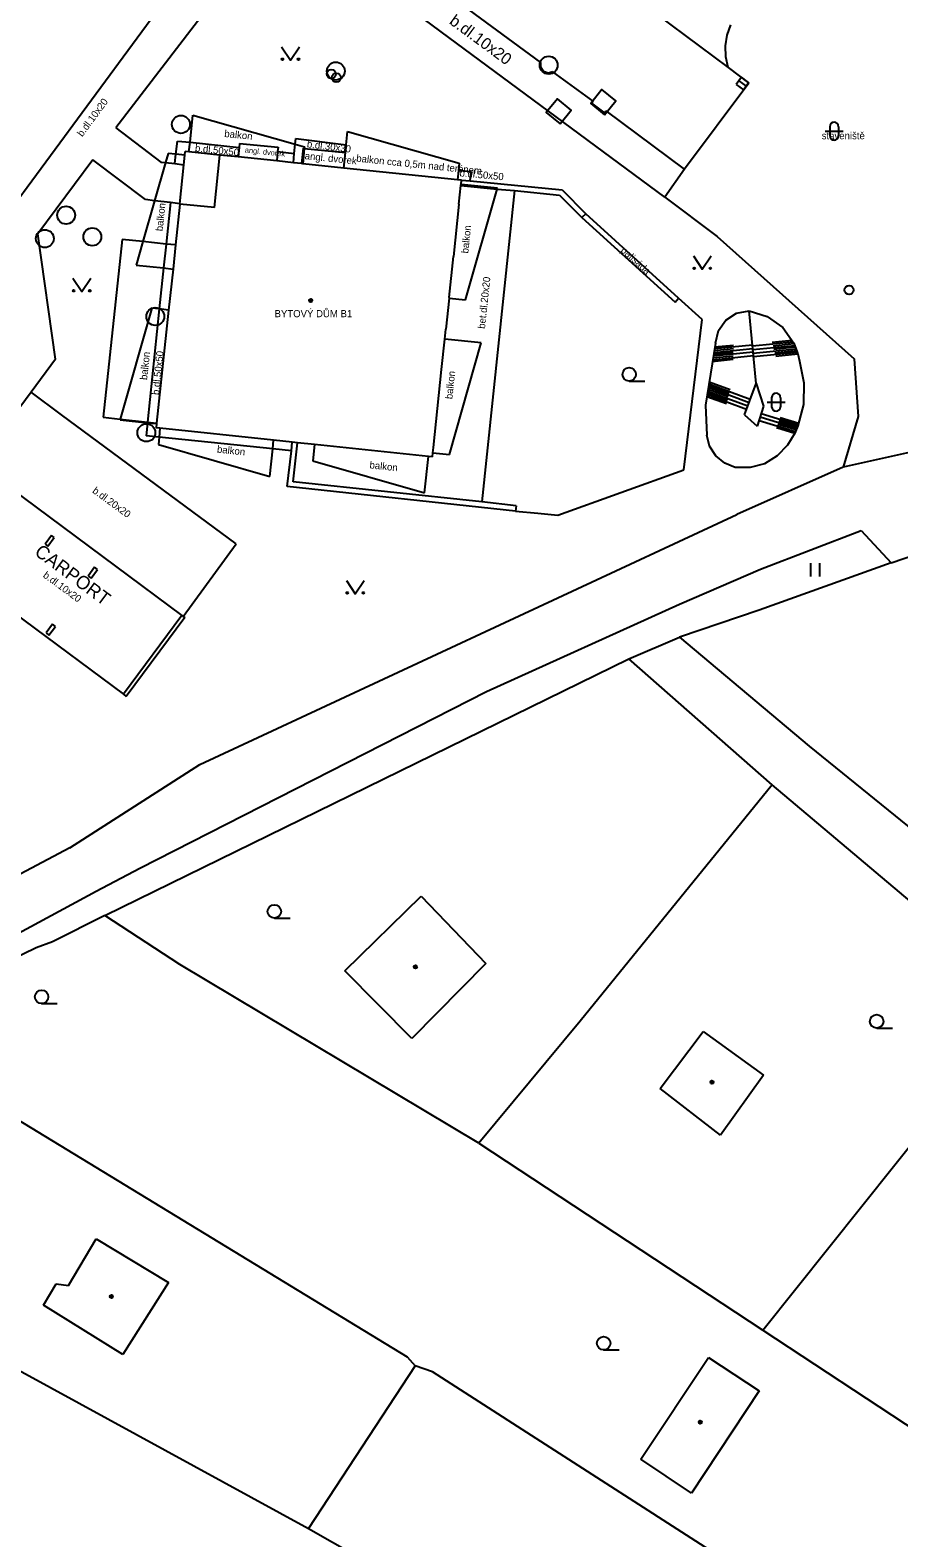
# Model space of a CAD drawing. Extents: x -598233 to -596890, y -1157848 to -1156431.
# Drawn here: x -597512.4 to -597463.9, y -1156918.1 to -1156833.9 of the extents above; entities that cross this region are included whole.
import ezdxf

# ---------------------------------------------------------------- set-up
doc = ezdxf.new("R2010")
doc.units = 0
for name, color, linetype in [('Level 10', 7, 'Continuous'), ('Level 11', 7, 'Continuous'), ('Level 14', 7, 'Continuous'), ('Level 15', 7, 'Continuous'), ('Level 26', 7, 'Continuous'), ('Level 27', 7, 'Continuous'), ('Level 28', 7, 'Continuous'), ('Level 31', 7, 'Continuous'), ('Level 36', 7, 'Continuous'), ('Level 39', 7, 'Continuous'), ('Level 40', 7, 'Continuous'), ('Level 41', 7, 'Continuous'), ('Level 42', 7, 'Continuous'), ('Level 5', 7, 'Continuous'), ('Level 51', 7, 'Continuous'), ('Level 52', 7, 'Continuous'), ('Level 6', 7, 'Continuous'), ('Level 7', 7, 'Continuous'), ('Level 8', 7, 'Continuous')]:
    doc.layers.add(name, color=color, linetype=linetype)

msp = doc.modelspace()

# ---------------------------------------------------------------- linework, layer by layer
at = {"layer": 'Level 10'}
for points in [[(-597483.93, -1156835.73), (-597493.13, -1156828.95)], [(-597514.13, -1156844.75), (-597503.92, -1156830.87)], [(-597477.46, -1156833.04), (-597473.46, -1156836.01)], [(-597483.25, -1156836.25), (-597483.51, -1156836.32), (-597483.77, -1156836.23), (-597483.93, -1156836), (-597483.93, -1156835.73)], [(-597473.46, -1156836.01), (-597472.31, -1156836.88)], [(-597481, -1156837.89), (-597483.25, -1156836.25)], [(-597472.31, -1156836.88), (-597475.91, -1156841.69)], [(-597481.09, -1156838.01), (-597481, -1156837.89)], [(-597481.09, -1156838.01), (-597480.36, -1156838.56)], [(-597480.36, -1156838.56), (-597480.27, -1156838.44)], [(-597475.91, -1156841.69), (-597480.27, -1156838.44)], [(-597471.66, -1156864.03), (-597466.04, -1156861.88)], [(-597466.04, -1156861.88), (-597464.37, -1156863.67)]]:
    msp.add_lwpolyline(points, dxfattribs=at)
at = {"layer": 'Level 11'}
for points in [[(-597477.01, -1156843.25), (-597493.86, -1156830.78)], [(-597502.48, -1156832.64), (-597507.67, -1156839.38)], [(-597473.46, -1156836.01), (-597473.6, -1156835.42), (-597473.62, -1156834.81), (-597473.52, -1156834.2), (-597473.31, -1156833.63)], [(-597507.67, -1156839.38), (-597505.15, -1156841.29)], [(-597504.31, -1156840.86), (-597504.22, -1156840.12)], [(-597504.22, -1156840.12), (-597503.52, -1156840.19)], [(-597503.52, -1156840.19), (-597500.77, -1156840.48)], [(-597500.75, -1156840.26), (-597500.77, -1156840.48), (-597500.83, -1156841.01)], [(-597500.75, -1156840.26), (-597498.6, -1156840.47)], [(-597497.75, -1156841.33), (-597497.7, -1156840.81), (-597497.65, -1156840.3)], [(-597497.65, -1156840.3), (-597497.62, -1156839.98)], [(-597497.62, -1156839.98), (-597494.8, -1156840.33)], [(-597508.95, -1156841.16), (-597512.03, -1156845.31)], [(-597506, -1156843.38), (-597508.95, -1156841.16)], [(-597504.37, -1156841.38), (-597504.31, -1156840.86)], [(-597498.6, -1156840.47), (-597498.63, -1156840.71), (-597498.68, -1156841.23)], [(-597498.63, -1156840.71), (-597497.7, -1156840.81)], [(-597497.2, -1156840.52), (-597497.29, -1156841.38)], [(-597497.2, -1156840.52), (-597497.14, -1156840.53)], [(-597497.14, -1156840.53), (-597494.84, -1156840.76)], [(-597505.15, -1156841.29), (-597504.89, -1156841.32)], [(-597504.89, -1156841.32), (-597504.37, -1156841.38), (-597503.86, -1156841.44)], [(-597487.82, -1156841.83), (-597488.53, -1156841.76)], [(-597487.87, -1156842.35), (-597487.82, -1156841.83)], [(-597475.91, -1156841.69), (-597477.01, -1156843.25)], [(-597488.39, -1156842.6), (-597486.36, -1156842.8)], [(-597485.39, -1156842.89), (-597487.23, -1156860.28)], [(-597486.36, -1156842.8), (-597485.39, -1156842.89), (-597482.88, -1156843.14)], [(-597505.5, -1156843.45), (-597506, -1156843.38)], [(-597504.09, -1156843.63), (-597504.62, -1156843.56), (-597505.5, -1156843.45)], [(-597504.62, -1156843.56), (-597504.86, -1156845.87)], [(-597482.88, -1156843.14), (-597481.63, -1156844.39)], [(-597477.01, -1156843.25), (-597474.08, -1156845.46), (-597466.42, -1156852.29), (-597466.2, -1156855.5), (-597467.05, -1156858.34), (-597472.99, -1156860.98)], [(-597481.63, -1156844.39), (-597476.43, -1156849.11)], [(-597511.03, -1156852.3), (-597512.03, -1156845.31)], [(-597504.86, -1156845.87), (-597505, -1156847.21)], [(-597505, -1156847.21), (-597505.24, -1156849.5)], [(-597505.24, -1156849.5), (-597505.89, -1156855.82)], [(-597511.03, -1156852.3), (-597512.4, -1156854.14), (-597515.37, -1156858.15), (-597520.45, -1156865.03)], [(-597510.7, -1156855.42), (-597512.4, -1156854.14)], [(-597500.94, -1156862.62), (-597510.7, -1156855.42)], [(-597505.89, -1156855.85), (-597505.97, -1156856.59)], [(-597505.89, -1156855.82), (-597505.89, -1156855.85)], [(-597457.16, -1156856.13), (-597467.05, -1156858.34)], [(-597505.25, -1156856.66), (-597505.97, -1156856.59)], [(-597498.9, -1156857.31), (-597505.25, -1156856.66)], [(-597498.09, -1156859.42), (-597497.86, -1156857.42), (-597497.81, -1156856.94)], [(-597497.86, -1156857.42), (-597498.9, -1156857.31)], [(-597515.11, -1156858.35), (-597503.97, -1156866.62)], [(-597485.34, -1156860.79), (-597498.09, -1156859.42)], [(-597510.23, -1156879.59), (-597502.97, -1156874.95), (-597472.99, -1156860.98)], [(-597503.9, -1156866.67), (-597500.94, -1156862.62)], [(-597508.76, -1156882.01), (-597506.32, -1156880.73), (-597486.96, -1156870.86), (-597476.19, -1156865.99), (-597471.66, -1156864.03)], [(-597510.23, -1156879.59), (-597520.4, -1156884.97)], [(-597519.07, -1156887.59), (-597508.76, -1156882.01)]]:
    msp.add_lwpolyline(points, dxfattribs=at)
at = {"layer": 'Level 14'}
for points in [[(-597474.18, -1156851.4), (-597474.01, -1156850.71), (-597473.6, -1156850.13), (-597473, -1156849.74), (-597472.3, -1156849.61)], [(-597472.3, -1156849.61), (-597471.28, -1156849.92), (-597470.42, -1156850.54), (-597469.8, -1156851.4), (-597469.57, -1156852.01), (-597469.49, -1156852.42)], [(-597471.9, -1156853.66), (-597472.3, -1156849.61)], [(-597474.18, -1156851.4), (-597474.73, -1156854.88)], [(-597469.49, -1156852.42), (-597469.23, -1156853.62), (-597469.26, -1156854.84), (-597469.57, -1156856.02), (-597469.75, -1156856.43), (-597470.16, -1156857.1)], [(-597472.55, -1156855.42), (-597471.9, -1156853.66)], [(-597471.9, -1156853.66), (-597471.5, -1156854.92)], [(-597474.73, -1156854.88), (-597474.66, -1156856.55)], [(-597472.55, -1156855.42), (-597471.84, -1156856.05)], [(-597471.5, -1156854.92), (-597471.84, -1156856.05)], [(-597473.07, -1156858.35), (-597473.66, -1156858.11), (-597474.15, -1156857.7), (-597474.5, -1156857.17), (-597474.66, -1156856.55)], [(-597470.16, -1156857.1), (-597470.72, -1156857.71), (-597471.44, -1156858.14), (-597472.24, -1156858.36), (-597473.07, -1156858.35)]]:
    msp.add_lwpolyline(points, dxfattribs=at)
at = {"layer": 'Level 15'}
for points in [[(-597472.11, -1156851.56), (-597469.83, -1156851.33)], [(-597471.01, -1156851.35), (-597469.89, -1156851.24)], [(-597472.05, -1156852.12), (-597474.33, -1156852.35)], [(-597473.19, -1156852.13), (-597474.31, -1156852.24)], [(-597472.07, -1156851.92), (-597474.3, -1156852.14)], [(-597473.18, -1156851.93), (-597474.28, -1156852.04)], [(-597472.09, -1156851.72), (-597474.26, -1156851.94)], [(-597473.17, -1156851.73), (-597474.25, -1156851.84)], [(-597472.11, -1156851.52), (-597474.23, -1156851.73)], [(-597473.17, -1156851.53), (-597474.22, -1156851.63)], [(-597472.09, -1156851.76), (-597469.74, -1156851.53)], [(-597472.07, -1156851.96), (-597469.66, -1156851.72)], [(-597472.05, -1156852.16), (-597469.6, -1156851.91)], [(-597470.96, -1156851.55), (-597469.79, -1156851.43)], [(-597470.91, -1156851.74), (-597469.7, -1156851.62)], [(-597470.86, -1156851.94), (-597469.63, -1156851.82)], [(-597470.8, -1156852.13), (-597469.57, -1156852.01)], [(-597473.19, -1156852.33), (-597474.35, -1156852.45)], [(-597473.41, -1156854.22), (-597474.56, -1156853.79)], [(-597472.23, -1156854.55), (-597474.54, -1156853.69)], [(-597473.36, -1156854.02), (-597474.53, -1156853.59)], [(-597473.56, -1156854.8), (-597474.65, -1156854.4)], [(-597472.44, -1156855.11), (-597474.64, -1156854.3)], [(-597473.51, -1156854.61), (-597474.62, -1156854.2)], [(-597472.37, -1156854.92), (-597474.61, -1156854.1)], [(-597473.46, -1156854.41), (-597474.59, -1156853.99)], [(-597472.3, -1156854.74), (-597474.57, -1156853.89)], [(-597471.68, -1156855.53), (-597469.63, -1156856.15)], [(-597471.63, -1156855.34), (-597469.55, -1156855.97)], [(-597471.74, -1156855.72), (-597469.71, -1156856.34)], [(-597470.76, -1156856.12), (-597469.75, -1156856.43)], [(-597470.69, -1156855.94), (-597469.67, -1156856.24)], [(-597470.63, -1156855.75), (-597469.59, -1156856.06)], [(-597470.56, -1156855.56), (-597469.52, -1156855.87)]]:
    msp.add_lwpolyline(points, dxfattribs=at)
at = {"layer": 'Level 26'}
for points in [[(-597482.8572, -1156839.1633), (-597482.2267, -1156838.3872), (-597483.0028, -1156837.7567), (-597483.6333, -1156838.5328)], [(-597480.3672, -1156838.6533), (-597479.7367, -1156837.8772), (-597480.5128, -1156837.2467), (-597481.1433, -1156838.0228)]]:
    msp.add_lwpolyline(points, close=True, dxfattribs=at)
at = {"layer": 'Level 27'}
msp.add_line((-597472.8717, -1156836.7522), (-597472.4683, -1156837.0478), dxfattribs=at)
msp.add_lwpolyline([(-597473.0194, -1156836.9539), (-597472.6161, -1156837.2494), (-597472.3206, -1156836.8461), (-597472.7239, -1156836.5506)], close=True, dxfattribs=at)
for centre in [(-597495.38, -1156836.21), (-597483.49, -1156835.88), (-597504.03, -1156839.19), (-597510.44, -1156844.26), (-597511.63, -1156845.57), (-597508.98, -1156845.47), (-597505.46, -1156849.92), (-597505.96, -1156856.41)]:
    msp.add_circle(centre, 0.5, dxfattribs=at)
at = {"layer": 'Level 28'}
for centre in [(-597495.63, -1156836.37), (-597495.35, -1156836.58)]:
    msp.add_circle(centre, 0.25, dxfattribs=at)
at = {"layer": 'Level 31'}
msp.add_circle((-597466.71, -1156848.44), 0.25, dxfattribs=at)
at = {"layer": 'Level 36'}
for p, q in [((-597467.796, -1156839.316), (-597467.796, -1156839.816)), ((-597467.296, -1156839.316), (-597467.296, -1156839.816)), ((-597468.046, -1156839.566), (-597467.046, -1156839.566)), ((-597478.99, -1156853.525), (-597478.115, -1156853.525)), ((-597471.286, -1156854.706), (-597470.286, -1156854.706)), ((-597471.036, -1156854.456), (-597471.036, -1156854.956)), ((-597470.536, -1156854.456), (-597470.536, -1156854.956)), ((-597468.854, -1156864.443), (-597468.854, -1156863.693)), ((-597468.354, -1156864.443), (-597468.354, -1156863.693)), ((-597498.81, -1156883.525), (-597497.935, -1156883.525)), ((-597511.81, -1156888.295), (-597510.935, -1156888.295)), ((-597465.17, -1156889.665), (-597464.295, -1156889.665)), ((-597480.42, -1156907.645), (-597479.545, -1156907.645))]:
    msp.add_line(p, q, dxfattribs=at)
for points in [[(-597498.41, -1156834.85), (-597497.91, -1156835.6), (-597497.41, -1156834.85)], [(-597475.41, -1156846.53), (-597474.91, -1156847.28), (-597474.41, -1156846.53)], [(-597510.07, -1156847.78), (-597509.57, -1156848.53), (-597509.07, -1156847.78)], [(-597494.79, -1156864.66), (-597494.29, -1156865.41), (-597493.79, -1156864.66)]]:
    msp.add_lwpolyline(points, dxfattribs=at)
for centre, radius in [((-597498.3602, -1156835.5498), 0.05), ((-597497.4608, -1156835.5498), 0.05), ((-597475.3602, -1156847.2298), 0.05), ((-597474.4608, -1156847.2298), 0.05), ((-597510.0202, -1156848.4798), 0.05), ((-597509.1208, -1156848.4798), 0.05), ((-597478.9901, -1156853.1499), 0.375), ((-597494.7402, -1156865.3598), 0.05), ((-597493.8408, -1156865.3598), 0.05), ((-597498.8101, -1156883.1499), 0.375), ((-597511.8101, -1156887.9199), 0.375), ((-597465.1701, -1156889.2899), 0.375), ((-597480.4201, -1156907.2699), 0.375)]:
    msp.add_circle(centre, radius, dxfattribs=at)
for centre, start, end in [((-597467.5457, -1156839.3163), 0, 180), ((-597467.5457, -1156839.8163), 180, 0), ((-597470.7857, -1156854.4563), 0, 180), ((-597470.7857, -1156854.9563), 180, 0)]:
    msp.add_arc(centre, 0.25, start, end, dxfattribs=at)
at = {"layer": 'Level 39'}
for centre, radius in [((-597496.78, -1156849.03), 0.09), ((-597496.78, -1156849.03), 0.0398), ((-597490.93, -1156886.25), 0.09), ((-597490.93, -1156886.25), 0.0398), ((-597474.37, -1156892.69), 0.09), ((-597474.37, -1156892.69), 0.0398), ((-597507.9099, -1156904.6599), 0.09), ((-597507.9099, -1156904.6599), 0.0398), ((-597475.02, -1156911.68), 0.09), ((-597475.02, -1156911.68), 0.0398)]:
    msp.add_circle(centre, radius, dxfattribs=at)
at = {"layer": 'Level 5'}
for points in [[(-597503.52, -1156840.19), (-597503.36, -1156838.67)], [(-597503.36, -1156838.67), (-597497.65, -1156840.3)], [(-597503.58, -1156840.72), (-597503.52, -1156840.19)], [(-597497.65, -1156840.3), (-597497.13, -1156840.45)], [(-597494.93, -1156841.63), (-597494.84, -1156840.76), (-597494.8, -1156840.33), (-597494.72, -1156839.58)], [(-597494.72, -1156839.58), (-597488.49, -1156841.36)], [(-597504.75, -1156840.82), (-597504.89, -1156841.32)], [(-597504.31, -1156840.86), (-597504.75, -1156840.82)], [(-597503.81, -1156840.91), (-597504.31, -1156840.86)], [(-597504.09, -1156843.64), (-597504.09, -1156843.63), (-597503.86, -1156841.44), (-597503.81, -1156840.91), (-597503.79, -1156840.7)], [(-597501.85, -1156840.9), (-597503.58, -1156840.72), (-597503.79, -1156840.7)], [(-597502.15, -1156843.84), (-597501.85, -1156840.9)], [(-597488.36, -1156842.3), (-597488.58, -1156842.28), (-597494.93, -1156841.63), (-597497.22, -1156841.39), (-597497.29, -1156841.38), (-597497.75, -1156841.33), (-597498.68, -1156841.23), (-597500.83, -1156841.01), (-597501.85, -1156840.9)], [(-597497.14, -1156840.53), (-597497.22, -1156841.39)], [(-597497.13, -1156840.45), (-597497.14, -1156840.53)], [(-597504.89, -1156841.32), (-597505.5, -1156843.45)], [(-597488.49, -1156841.36), (-597488.53, -1156841.76), (-597488.58, -1156842.28)], [(-597488.5, -1156843.65), (-597488.39, -1156842.6), (-597488.38, -1156842.54), (-597488.36, -1156842.3)], [(-597486.35, -1156842.75), (-597488.38, -1156842.54)], [(-597488.13, -1156848.98), (-597486.36, -1156842.8)], [(-597486.36, -1156842.8), (-597486.35, -1156842.75)], [(-597505.5, -1156843.45), (-597506.15, -1156845.73)], [(-597504.09, -1156843.64), (-597504.33, -1156845.92), (-597504.47, -1156847.27), (-597504.72, -1156849.56), (-597505.39, -1156855.87), (-597505.39, -1156855.9), (-597505.42, -1156856.14)], [(-597502.15, -1156843.84), (-597504.09, -1156843.64)], [(-597488.5, -1156843.65), (-597488.81, -1156846.57)], [(-597506.15, -1156845.73), (-597506.53, -1156847.05)], [(-597506.53, -1156847.05), (-597505, -1156847.21)], [(-597489.05, -1156848.85), (-597488.81, -1156846.57)], [(-597505, -1156847.21), (-597504.47, -1156847.27)], [(-597505.66, -1156849.45), (-597507.42, -1156855.65)], [(-597505.24, -1156849.5), (-597505.66, -1156849.45)], [(-597504.72, -1156849.56), (-597505.24, -1156849.5)], [(-597489.05, -1156848.85), (-597489.05, -1156848.89), (-597489.23, -1156850.62)], [(-597489.05, -1156848.89), (-597488.13, -1156848.98)], [(-597489.47, -1156852.88), (-597489.29, -1156851.18), (-597489.23, -1156850.62)], [(-597487.26, -1156851.39), (-597489.29, -1156851.18)], [(-597489.03, -1156857.62), (-597487.26, -1156851.39)], [(-597489.93, -1156857.24), (-597489.47, -1156852.88)], [(-597507.42, -1156855.65), (-597507.43, -1156855.69)], [(-597507.43, -1156855.69), (-597505.89, -1156855.85)], [(-597505.89, -1156855.85), (-597505.39, -1156855.9)], [(-597489.98, -1156857.76), (-597490.21, -1156857.74), (-597496.56, -1156857.07), (-597497.52, -1156856.97), (-597497.81, -1156856.94), (-597498.85, -1156856.83), (-597505.2, -1156856.16), (-597505.42, -1156856.14)], [(-597505.2, -1156856.16), (-597505.25, -1156856.66)], [(-597505.25, -1156856.66), (-597505.29, -1156857.07)], [(-597505.29, -1156857.07), (-597499.06, -1156858.85)], [(-597498.9, -1156857.31), (-597498.85, -1156856.83)], [(-597496.56, -1156857.07), (-597496.66, -1156857.98)], [(-597489.98, -1156857.76), (-597489.96, -1156857.53), (-597489.93, -1156857.24)], [(-597499.06, -1156858.85), (-597498.9, -1156857.31)], [(-597496.66, -1156857.98), (-597490.42, -1156859.76)], [(-597490.42, -1156859.76), (-597490.21, -1156857.74)], [(-597489.96, -1156857.53), (-597489.03, -1156857.62)], [(-597511.26, -1156862.15), (-597511.62, -1156862.63)], [(-597511.46, -1156862.75), (-597511.1, -1156862.27)], [(-597511.1, -1156862.27), (-597511.26, -1156862.15)], [(-597511.62, -1156862.63), (-597511.46, -1156862.75)], [(-597508.85, -1156863.93), (-597509.21, -1156864.42)], [(-597508.69, -1156864.05), (-597508.85, -1156863.93)], [(-597509.21, -1156864.42), (-597509.05, -1156864.53)], [(-597509.05, -1156864.53), (-597508.69, -1156864.05)], [(-597511.2, -1156867.11), (-597511.56, -1156867.59)], [(-597511.4, -1156867.71), (-597511.04, -1156867.23)], [(-597511.04, -1156867.23), (-597511.2, -1156867.11)], [(-597503.97, -1156866.62), (-597507.24, -1156871.02)], [(-597503.81, -1156866.74), (-597507.08, -1156871.14)], [(-597503.97, -1156866.62), (-597503.9, -1156866.67), (-597503.81, -1156866.74)], [(-597511.56, -1156867.59), (-597511.4, -1156867.71)], [(-597507.24, -1156871.02), (-597507.08, -1156871.14)]]:
    msp.add_lwpolyline(points, dxfattribs=at)
at = {"layer": 'Level 51'}
for points in [[(-597479.01, -1156869.04), (-597476.18, -1156867.83)], [(-597508.28, -1156883.38), (-597479.01, -1156869.04)], [(-597471.01, -1156876.07), (-597479.01, -1156869.04)], [(-597468.94, -1156873.91), (-597449.14, -1156889.96)], [(-597471.01, -1156876.07), (-597481.73, -1156889.28)], [(-597456.79, -1156888.07), (-597471.01, -1156876.07)], [(-597487.4, -1156896.1), (-597504.09, -1156886.11)], [(-597471.52, -1156906.54), (-597456.79, -1156888.07)], [(-597521.33, -1156889.8), (-597491.4, -1156908.03)], [(-597481.73, -1156889.28), (-597487.4, -1156896.1)], [(-597535.15, -1156896.5), (-597525.74, -1156901.87), (-597496.9099, -1156917.62)], [(-597487.4, -1156896.1), (-597471.52, -1156906.54)], [(-597471.52, -1156906.54), (-597454.2199, -1156917.93)], [(-597490.95, -1156908.54), (-597496.9099, -1156917.62)], [(-597491.4, -1156908.03), (-597490.95, -1156908.54)], [(-597489.98, -1156908.86), (-597490.95, -1156908.54)], [(-597456.65, -1156930.3), (-597489.98, -1156908.86)], [(-597496.9099, -1156917.62), (-597465.29, -1156935.63)]]:
    msp.add_lwpolyline(points, dxfattribs=at)
at = {"layer": 'Level 52'}
for points in [[(-597494.87, -1156886.4699), (-597490.62, -1156882.29)], [(-597490.62, -1156882.29), (-597487, -1156886.06)], [(-597491.14, -1156890.24), (-597494.87, -1156886.4699)], [(-597487, -1156886.06), (-597491.14, -1156890.24)], [(-597477.27, -1156893.04), (-597474.87, -1156889.86)], [(-597474.87, -1156889.86), (-597471.49, -1156892.29)], [(-597471.49, -1156892.29), (-597473.89, -1156895.65)], [(-597473.89, -1156895.65), (-597477.27, -1156893.04)], [(-597510.31, -1156904.04), (-597508.76, -1156901.43)], [(-597508.76, -1156901.43), (-597504.7199, -1156903.87)], [(-597511.7, -1156905.15), (-597510.99, -1156903.96)], [(-597510.99, -1156903.96), (-597510.31, -1156904.04)], [(-597504.7199, -1156903.87), (-597507.27, -1156907.9)], [(-597507.27, -1156907.9), (-597511.7, -1156905.15)], [(-597478.35, -1156913.75), (-597474.56, -1156908.06)], [(-597474.56, -1156908.06), (-597471.73, -1156909.93)], [(-597471.73, -1156909.93), (-597475.51, -1156915.64)], [(-597475.51, -1156915.64), (-597478.35, -1156913.75)]]:
    msp.add_lwpolyline(points, dxfattribs=at)
at = {"layer": 'Level 6'}
for points in [[(-597488.5, -1156843.65), (-597488.81, -1156846.57)], [(-597489.05, -1156848.85), (-597489.05, -1156848.89), (-597489.23, -1156850.62)], [(-597489.93, -1156857.24), (-597489.47, -1156852.88)]]:
    msp.add_lwpolyline(points, dxfattribs=at)
at = {"layer": 'Level 7'}
for points in [[(-597488.36, -1156842.3), (-597487.87, -1156842.35), (-597482.74, -1156842.85)], [(-597482.74, -1156842.85), (-597481.42, -1156844.18)], [(-597481.42, -1156844.18), (-597481.63, -1156844.39)], [(-597474.92, -1156850.08), (-597476.23, -1156848.89), (-597481.42, -1156844.18)], [(-597507.32, -1156845.61), (-597508.37, -1156855.55)], [(-597506.15, -1156845.73), (-597507.32, -1156845.61)], [(-597504.86, -1156845.87), (-597506.15, -1156845.73)], [(-597504.33, -1156845.92), (-597504.86, -1156845.87)], [(-597476.43, -1156849.11), (-597476.23, -1156848.89)], [(-597475.94, -1156858.48), (-597474.92, -1156850.08)], [(-597508.37, -1156855.55), (-597507.42, -1156855.65)], [(-597507.42, -1156855.65), (-597505.89, -1156855.82)], [(-597505.89, -1156855.82), (-597505.39, -1156855.87)], [(-597497.76, -1156859.16), (-597497.52, -1156856.97)], [(-597482.97, -1156861.01), (-597475.94, -1156858.48)], [(-597485.31, -1156860.49), (-597487.23, -1156860.28), (-597497.76, -1156859.16)], [(-597485.31, -1156860.49), (-597485.34, -1156860.79)], [(-597484.1, -1156860.9), (-597482.97, -1156861.01)], [(-597518.38, -1156862.75), (-597507.24, -1156871.02)], [(-597464.37, -1156863.67), (-597471.73, -1156866.32)], [(-597471.73, -1156866.32), (-597476.18, -1156867.83)], [(-597476.18, -1156867.83), (-597468.94, -1156873.91)], [(-597508.28, -1156883.38), (-597511.21, -1156884.85)], [(-597504.09, -1156886.11), (-597508.28, -1156883.38)], [(-597512.12, -1156885.19), (-597518.55, -1156888.32)]]:
    msp.add_lwpolyline(points, dxfattribs=at)
at = {"layer": 'Level 8'}
for points in [[(-597485.34, -1156860.79), (-597484.1, -1156860.9)], [(-597464.37, -1156863.67), (-597461.65, -1156862.75)], [(-597511.21, -1156884.85), (-597512.12, -1156885.19)]]:
    msp.add_lwpolyline(points, dxfattribs=at)

# ---------------------------------------------------------------- texts
at = {"layer": 'Level 40'}
for s, height, rotation, p in [('b.dl.10x20', 0.65, 323.603543, (-597489.09, -1156833.53)), ('b.dl.10x20', 0.4, 53.631054, (-597509.54, -1156839.91)), ('b.dl.50x50', 0.4, 354, (-597503.26, -1156840.7)), ('b.dl.30x30', 0.4, 353, (-597497.01, -1156840.47)), ('b.dl.50x50', 0.4, 354.805571, (-597488.48, -1156842.09)), ('palisáda', 0.4, 317.759986, (-597479.5, -1156846.27)), ('bet.dl.20x20', 0.4, 83.946303, (-597487.05, -1156850.62)), ('b.dl.50x50', 0.4, 84.124226, (-597505.25, -1156854.32)), ('b.dl.20x20', 0.4, 323.759519, (-597509.01, -1156859.73)), ('b.dl.10x20', 0.4, 323.759519, (-597511.77, -1156864.45))]:
    msp.add_text(s, height=height, rotation=rotation, dxfattribs=at).set_placement(p)
at = {"layer": 'Level 41'}
msp.add_text('BYTOVÝ DŮM B1', height=0.399996, dxfattribs=at).set_placement((-597498.8, -1156849.96))
msp.add_text('CARPORT', height=0.75, rotation=323.403052, dxfattribs=at).set_placement((-597512.26, -1156863.19))
at = {"layer": 'Level 42'}
for s, height, rotation, p in [('balkon', 0.4, 354.010312, (-597501.62, -1156839.89)), ('angl. dvorek', 0.3, 354.059781, (-597500.47, -1156840.76)), ('angl. dvorek', 0.4, 354.059781, (-597497.13, -1156841.13)), ('balkon cca 0,5m nad terénem', 0.4, 354.124226, (-597494.25, -1156841.27)), ('balkon', 0.4, 84.018004, (-597505.05, -1156845.17)), ('balkon', 0.4, 84.018004, (-597487.98, -1156846.41)), ('balkon', 0.4, 84.018004, (-597505.92, -1156853.48)), ('balkon', 0.4, 84.018004, (-597488.87, -1156854.55)), ('balkon', 0.4, 354.010312, (-597502.03, -1156857.52)), ('balkon', 0.4, 354.010312, (-597493.51, -1156858.4))]:
    msp.add_text(s, height=height, rotation=rotation, dxfattribs=at).set_placement(p)
msp.add_text('staveniště', height=0.4, dxfattribs=at).set_placement((-597468.24, -1156840.02))

doc.saveas('drawing.dxf')
